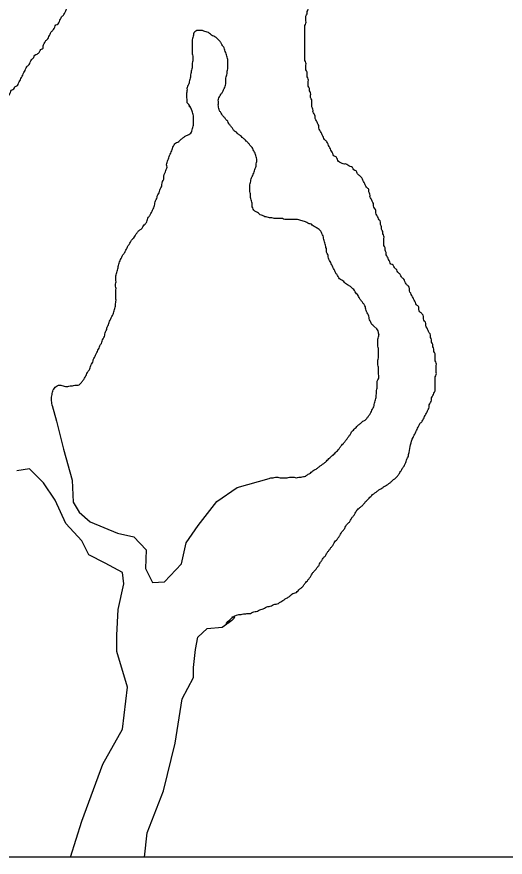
# Model space of a CAD drawing. Extents: x 813775 to 1157140, y 1757555 to 1979907.
# Drawn here: x 1039048 to 1040219, y 1798155 to 1800170 of the extents above; entities that cross this region are included whole.
import ezdxf

# ---------------------------------------------------------------- set-up
doc = ezdxf.new("R2010")
doc.units = 0
doc.layers.add('Level 9', color=7, linetype='Continuous')
doc.layers.add('R_Draft', color=7, linetype='Continuous')

msp = doc.modelspace()

# ---------------------------------------------------------------- linework, layer by layer
at = {"layer": 'Level 9'}
for points in [[(1039916.4, 1799407.9), (1039914.7, 1799417.3), (1039911.5, 1799421.4), (1039903.7, 1799428.3)], [(1039133.1, 1799237.6), (1039142.8, 1799200), (1039159.6, 1799133), (1039180.5, 1799059), (1039183.3, 1799006), (1039197.2, 1798982.3), (1039223.7, 1798958.6), (1039289.3, 1798932), (1039328.8, 1798922.7), (1039358.1, 1798892), (1039356.2, 1798846.9), (1039373, 1798813.4), (1039402.3, 1798814.8), (1039442.7, 1798858.1), (1039453.9, 1798908.3), (1039483.2, 1798950.2), (1039527.8, 1799007.4), (1039576.6, 1799040.9), (1039652.8, 1799063.2)], [(1039313, 1798562.4), (1039287.9, 1798648.1), (1039287.9, 1798687.1), (1039290.7, 1798748.5), (1039304.6, 1798809.9), (1039301.8, 1798837.8), (1039260, 1798860.2), (1039220.9, 1798879.7), (1039204.2, 1798913.2), (1039165.2, 1798955.1), (1039140, 1799010.9), (1039112.1, 1799052.7), (1039078.7, 1799086.2), (1039048, 1799081.5)], [(1039427.4, 1798428.4), (1039444.1, 1798534.3), (1039472, 1798586), (1039472, 1798609.7), (1039476.2, 1798652.9), (1039481.8, 1798682.3), (1039504.1, 1798703.2), (1039540.3, 1798706), (1039551.5, 1798714.3)], [(1039176.9, 1798154.8), (1039204.2, 1798241.4), (1039254.4, 1798378.2), (1039301.8, 1798461.9), (1039313, 1798562.4)], [(1039353.8, 1798154.8), (1039360.4, 1798213.5), (1039399.5, 1798314), (1039427.4, 1798428.4)]]:
    msp.add_lwpolyline(points, dxfattribs=at)
for points in [[(1039155.5, 1800169.9), (1039161.1, 1800175.5), (1039163.9, 1800181.1), (1039166.7, 1800186.7), (1039169.5, 1800192.3), (1039175.1, 1800197.9), (1039177.8, 1800203.4), (1039183.4, 1800209), (1039186.2, 1800214.6), (1039191.8, 1800220.2), (1039194.6, 1800225.8), (1039200.2, 1800231.3), (1039203, 1800236.9), (1039208.5, 1800239.7), (1039211.3, 1800245.3), (1039214.1, 1800250.9), (1039219.7, 1800256.5), (1039222.5, 1800262), (1039228.1, 1800267.6), (1039230.9, 1800273.2), (1039236.4, 1800276), (1039239.2, 1800281.6), (1039244.8, 1800287.2), (1039247.6, 1800292.7), (1039253.2, 1800298.3), (1039253.2, 1800303.9), (1039256, 1800309.5), (1039258.7, 1800315.1), (1039258.7, 1800320.7), (1039261.5, 1800326.2), (1039264.3, 1800331.8), (1039267.1, 1800337.4), (1039269.9, 1800343), (1039272.7, 1800348.6), (1039275.5, 1800354.1), (1039278.3, 1800359.7), (1039278.3, 1800365.3), (1039278.3, 1800370.9), (1039281.1, 1800376.5), (1039281.1, 1800382.1), (1039283.9, 1800387.6), (1039283.9, 1800393.2), (1039286.6, 1800398.8), (1039286.6, 1800404.4), (1039286.6, 1800410), (1039289.4, 1800415.5), (1039289.4, 1800421.1), (1039292.2, 1800426.7), (1039292.2, 1800432.3), (1039292.2, 1800437.9), (1039295, 1800443.5), (1039295, 1800449), (1039297.8, 1800454.6), (1039297.8, 1800460.2), (1039300.6, 1800465.8), (1039300.6, 1800471.4), (1039303.4, 1800476.9), (1039303.4, 1800482.5), (1039306.2, 1800488.1), (1039306.2, 1800493.7), (1039309, 1800499.3), (1039309, 1800504.9), (1039309, 1800510.4), (1039309, 1800516), (1039309, 1800521.6), (1039309, 1800527.2), (1039309, 1800532.8), (1039309, 1800538.3), (1039309, 1800543.9), (1039311.7, 1800549.5), (1039311.7, 1800555.1), (1039311.7, 1800560.7), (1039311.7, 1800566.3), (1039311.7, 1800571.8), (1039311.7, 1800577.4), (1039311.7, 1800583), (1039311.7, 1800588.6), (1039311.7, 1800594.2), (1039311.7, 1800599.7), (1039311.7, 1800605.3), (1039309, 1800610.9), (1039309, 1800616.5), (1039309, 1800622.1), (1039306.2, 1800627.7), (1039306.2, 1800633.2), (1039303.4, 1800638.8), (1039303.4, 1800644.4), (1039300.6, 1800650), (1039297.8, 1800655.6), (1039297.8, 1800661.1), (1039295, 1800666.7)], [(1039738.6, 1800132.4), (1039738.6, 1800138), (1039738.6, 1800143.6), (1039738.6, 1800149.1), (1039741.3, 1800154.7), (1039741.3, 1800160.3), (1039741.3, 1800165.9), (1039741.3, 1800171.5), (1039744.1, 1800177.1), (1039744.1, 1800182.6), (1039746.9, 1800188.2), (1039746.9, 1800193.8), (1039749.7, 1800199.4), (1039752.5, 1800205), (1039755.3, 1800210.5), (1039758.1, 1800216.1), (1039763.7, 1800218.9), (1039763.7, 1800224.5), (1039763.7, 1800230.1), (1039766.4, 1800235.7), (1039769.2, 1800241.2), (1039772, 1800246.8), (1039774.8, 1800252.4), (1039777.6, 1800258), (1039780.4, 1800263.6), (1039783.2, 1800269.2), (1039786, 1800274.7), (1039788.8, 1800280.3), (1039791.6, 1800285.9), (1039797.1, 1800291.5), (1039799.9, 1800297.1), (1039802.7, 1800302.6), (1039805.5, 1800308.2), (1039808.3, 1800313.8), (1039811.1, 1800319.4), (1039816.7, 1800322.2), (1039819.4, 1800327.8), (1039825, 1800330.6), (1039830.6, 1800333.3), (1039836.2, 1800336.1), (1039841.8, 1800336.1), (1039847.3, 1800336.1), (1039852.9, 1800336.1), (1039858.5, 1800336.1), (1039864.1, 1800333.3), (1039869.7, 1800333.3), (1039875.2, 1800333.3), (1039880.8, 1800333.3), (1039886.4, 1800333.3), (1039892, 1800336.1), (1039897.6, 1800336.1), (1039903.1, 1800338.9), (1039908.7, 1800341.7), (1039914.3, 1800344.5), (1039919.9, 1800347.3), (1039925.5, 1800352.9), (1039931, 1800355.7), (1039933.8, 1800361.3), (1039933.8, 1800366.8), (1039936.6, 1800372.4), (1039939.4, 1800378), (1039939.4, 1800383.6), (1039939.4, 1800389.2), (1039939.4, 1800394.7), (1039942.2, 1800400.3), (1039942.2, 1800405.9), (1039942.2, 1800411.5), (1039945, 1800417.1), (1039945, 1800422.7), (1039947.8, 1800428.2), (1039947.8, 1800433.8), (1039947.8, 1800439.4), (1039947.8, 1800445), (1039950.6, 1800450.6), (1039950.6, 1800456.1), (1039950.6, 1800461.7), (1039953.3, 1800467.3), (1039953.3, 1800472.9), (1039953.3, 1800478.5), (1039953.3, 1800484.1), (1039953.3, 1800489.6), (1039953.3, 1800495.2), (1039956.1, 1800500.8), (1039956.1, 1800506.4), (1039956.1, 1800512), (1039956.1, 1800517.5), (1039958.9, 1800523.1), (1039958.9, 1800528.7), (1039958.9, 1800534.3), (1039961.7, 1800539.9), (1039961.7, 1800545.5)], [(1038855.5, 1799728), (1038857, 1799729), (1038859.8, 1799734.6), (1038865.4, 1799740.1), (1038871, 1799742.9), (1038873.8, 1799748.5), (1038879.4, 1799751.3), (1038882.2, 1799756.9), (1038884.9, 1799762.5), (1038890.5, 1799768.1), (1038893.3, 1799773.6), (1038896.1, 1799779.2), (1038901.7, 1799782), (1038904.5, 1799787.6), (1038907.3, 1799793.2), (1038912.8, 1799798.8), (1038915.6, 1799804.3), (1038921.2, 1799809.9), (1038924, 1799815.5), (1038929.6, 1799821.1), (1038932.4, 1799826.7), (1038937.9, 1799832.2), (1038940.7, 1799837.8), (1038943.5, 1799843.4), (1038949.1, 1799849), (1038951.9, 1799854.6), (1038954.7, 1799860.2), (1038957.5, 1799865.7), (1038960.3, 1799871.3), (1038965.8, 1799876.9), (1038971.4, 1799882.5), (1038974.2, 1799888.1), (1038979.8, 1799893.6), (1038982.6, 1799899.2), (1038985.4, 1799904.8), (1038990.9, 1799907.6), (1038993.7, 1799913.2), (1038996.5, 1799918.8), (1038999.3, 1799924.3), (1038999.3, 1799929.9), (1039002.1, 1799935.5), (1039002.1, 1799941.1), (1039007.7, 1799943.9), (1039010.5, 1799949.5), (1039010.5, 1799955), (1039016.1, 1799957.8), (1039018.8, 1799963.4), (1039021.6, 1799969), (1039027.2, 1799971.8), (1039027.2, 1799977.4), (1039030, 1799983), (1039032.8, 1799988.5), (1039035.6, 1799994.1), (1039041.2, 1799996.9), (1039043.9, 1800002.5), (1039049.5, 1800005.3), (1039052.3, 1800010.9), (1039055.1, 1800016.4), (1039057.9, 1800022), (1039060.7, 1800027.6), (1039063.5, 1800033.2), (1039066.3, 1800038.8), (1039069.1, 1800044.4), (1039071.8, 1800049.9), (1039077.4, 1800055.5), (1039080.2, 1800061.1), (1039083, 1800066.7), (1039088.6, 1800072.3), (1039091.4, 1800077.8), (1039097, 1800080.6), (1039102.5, 1800086.2), (1039105.3, 1800091.8), (1039110.9, 1800094.6), (1039110.9, 1800100.2), (1039113.7, 1800105.8), (1039116.5, 1800111.3), (1039122.1, 1800116.9), (1039124.8, 1800122.5), (1039127.6, 1800128.1), (1039130.4, 1800133.7), (1039136, 1800139.2), (1039138.8, 1800144.8), (1039141.6, 1800150.4), (1039147.2, 1800153.2), (1039150, 1800158.8), (1039152.7, 1800164.4), (1039155.5, 1800169.9)], [(1039616.4, 1799795.4), (1039617.8, 1799800.9), (1039619.2, 1799806.5), (1039621.9, 1799812.1), (1039621.9, 1799817.7), (1039623.3, 1799823.3), (1039623.3, 1799828.8), (1039621.9, 1799834.4), (1039620.5, 1799840), (1039617.8, 1799845.6), (1039615, 1799851.2), (1039612.2, 1799856.8), (1039608, 1799860.9), (1039603.8, 1799866.5), (1039598.2, 1799872.1), (1039594, 1799876.3), (1039588.5, 1799880.5), (1039584.3, 1799884.7), (1039578.7, 1799888.8), (1039574.5, 1799893), (1039568.9, 1799897.2), (1039564.8, 1799902.8), (1039560.6, 1799908.4), (1039556.4, 1799914), (1039553.6, 1799919.5), (1039549.4, 1799923.7), (1039545.2, 1799929.3), (1039541, 1799933.5), (1039538.3, 1799939.1), (1039534.1, 1799944.7), (1039532.7, 1799950.2), (1039531.3, 1799955.8), (1039531.3, 1799961.4), (1039531.3, 1799967), (1039531.3, 1799972.6), (1039534.1, 1799978.2), (1039536.9, 1799983.7), (1039541, 1799989.3), (1039543.8, 1799994.9), (1039546.6, 1800000.5), (1039548, 1800006.1), (1039549.4, 1800011.6), (1039549.4, 1800017.2), (1039549.4, 1800022.8), (1039550.8, 1800028.4), (1039552.2, 1800034), (1039552.2, 1800039.6), (1039553.6, 1800045.1), (1039553.6, 1800050.7), (1039553.6, 1800056.3), (1039553.6, 1800061.9), (1039553.6, 1800067.5), (1039552.2, 1800073), (1039550.8, 1800078.6), (1039549.4, 1800084.2), (1039546.6, 1800089.8), (1039545.2, 1800095.4), (1039541, 1800101), (1039538.3, 1800106.5), (1039534.1, 1800112.1), (1039529.9, 1800116.3), (1039525.7, 1800120.5), (1039520.1, 1800123.3), (1039514.5, 1800126.1), (1039510.4, 1800130.3), (1039504.8, 1800133.1), (1039499.2, 1800134.4), (1039493.6, 1800137.2), (1039488, 1800137.2), (1039482.5, 1800137.2), (1039476.9, 1800135.8), (1039472.7, 1800131.7), (1039471.3, 1800126.1), (1039469.9, 1800120.5), (1039468.5, 1800114.9), (1039468.5, 1800109.3), (1039468.5, 1800103.7), (1039468.5, 1800098.2), (1039468.5, 1800092.6), (1039468.5, 1800087), (1039468.5, 1800081.4), (1039469.9, 1800075.8), (1039469.9, 1800070.3), (1039469.9, 1800064.7), (1039468.5, 1800059.1), (1039468.5, 1800053.5), (1039468.5, 1800047.9), (1039467.1, 1800042.3), (1039465.7, 1800036.8), (1039464.3, 1800031.2), (1039464.3, 1800025.6)], [(1039925.5, 1799655.1), (1039922.7, 1799660.7), (1039922.7, 1799666.3), (1039919.9, 1799671.9), (1039919.9, 1799677.5), (1039917.1, 1799683.1), (1039914.3, 1799688.6), (1039911.5, 1799694.2), (1039908.7, 1799699.8), (1039908.7, 1799705.4), (1039905.9, 1799711), (1039903.1, 1799716.5), (1039903.1, 1799722.1), (1039900.3, 1799727.7), (1039897.6, 1799733.3), (1039894.8, 1799738.9), (1039894.8, 1799744.5), (1039892, 1799750), (1039892, 1799755.6), (1039886.4, 1799761.2), (1039883.6, 1799766.8), (1039880.8, 1799772.4), (1039878, 1799777.9), (1039875.2, 1799783.5), (1039869.7, 1799789.1), (1039864.1, 1799794.7), (1039861.3, 1799800.3), (1039855.7, 1799803.1), (1039852.9, 1799808.6), (1039847.3, 1799811.4), (1039841.8, 1799814.2), (1039836.2, 1799817), (1039830.6, 1799817), (1039825, 1799819.8), (1039819.4, 1799822.6), (1039816.7, 1799828.2), (1039813.9, 1799833.8), (1039808.3, 1799836.6), (1039805.5, 1799842.1), (1039802.7, 1799847.7), (1039799.9, 1799853.3), (1039797.1, 1799858.9), (1039794.3, 1799864.5), (1039791.6, 1799870), (1039786, 1799875.6), (1039783.2, 1799881.2), (1039780.4, 1799886.8), (1039777.6, 1799892.4), (1039774.8, 1799898), (1039772, 1799903.5), (1039772, 1799909.1), (1039769.2, 1799914.7), (1039766.4, 1799920.3), (1039763.7, 1799925.9), (1039763.7, 1799931.4), (1039760.9, 1799937), (1039758.1, 1799942.6), (1039758.1, 1799948.2), (1039755.3, 1799953.8), (1039755.3, 1799959.4), (1039755.3, 1799964.9), (1039755.3, 1799970.5), (1039752.5, 1799976.1), (1039752.5, 1799981.7), (1039752.5, 1799987.3), (1039749.7, 1799992.8), (1039749.7, 1799998.4), (1039746.9, 1800004), (1039746.9, 1800009.6), (1039746.9, 1800015.2), (1039746.9, 1800020.8), (1039744.1, 1800026.3), (1039744.1, 1800031.9), (1039744.1, 1800037.5), (1039741.3, 1800043.1), (1039741.3, 1800048.7), (1039741.3, 1800054.2), (1039741.3, 1800059.8), (1039738.6, 1800065.4), (1039738.6, 1800071), (1039738.6, 1800076.6), (1039738.6, 1800082.2), (1039738.6, 1800087.7), (1039738.6, 1800093.3), (1039738.6, 1800098.9), (1039738.6, 1800104.5), (1039738.6, 1800110.1), (1039738.6, 1800115.6), (1039738.6, 1800121.2), (1039738.6, 1800126.8), (1039738.6, 1800132.4)], [(1039464.3, 1800025.6), (1039462.9, 1800020), (1039461.5, 1800014.4), (1039460.1, 1800008.9), (1039457.4, 1800003.3), (1039456, 1799997.7), (1039456, 1799992.1), (1039454.6, 1799986.5), (1039454.6, 1799980.9), (1039454.6, 1799975.4), (1039456, 1799969.8), (1039456, 1799964.2), (1039460.1, 1799960), (1039461.5, 1799954.4)], [(1039370.9, 1799700.9), (1039373.7, 1799706.5), (1039376.5, 1799712), (1039377.9, 1799717.6), (1039379.3, 1799723.2), (1039380.6, 1799728.8), (1039383.4, 1799734.4), (1039384.8, 1799739.9), (1039387.6, 1799745.5), (1039390.4, 1799751.1), (1039391.8, 1799756.7), (1039394.6, 1799762.3), (1039396, 1799767.9), (1039397.4, 1799774.8), (1039400.2, 1799780.4), (1039400.2, 1799784.6), (1039401.6, 1799791.6), (1039404.4, 1799798.6), (1039405.8, 1799804.1), (1039408.5, 1799809.7), (1039407.1, 1799815.3), (1039408.5, 1799820.9), (1039409.9, 1799826.5), (1039412.7, 1799832), (1039414.1, 1799837.6), (1039416.9, 1799843.2), (1039419.7, 1799848.8), (1039421.1, 1799854.4), (1039423.9, 1799860), (1039426.7, 1799865.5), (1039430.9, 1799868.3), (1039436.4, 1799871.1), (1039440.6, 1799875.3), (1039446.2, 1799879.5), (1039451.8, 1799883.7), (1039457.4, 1799886.5), (1039462.9, 1799889.3), (1039467.1, 1799893.4), (1039468.5, 1799899), (1039469.9, 1799904.6), (1039471.3, 1799910.2), (1039471.3, 1799915.8), (1039471.3, 1799921.4), (1039471.3, 1799926.9), (1039471.3, 1799932.5), (1039469.9, 1799938.1), (1039468.5, 1799943.7), (1039460.1, 1799960)], [(1039903.7, 1799428.3), (1039899.5, 1799432.5), (1039896.7, 1799438.1), (1039893.9, 1799443.7), (1039892.5, 1799449.3), (1039891.1, 1799454.9), (1039888.3, 1799460.4), (1039885.6, 1799466), (1039884.2, 1799471.6), (1039882.8, 1799477.2), (1039878.6, 1799482.8), (1039874.4, 1799488.4), (1039870.2, 1799493.9), (1039867.4, 1799499.5), (1039864.6, 1799503.7), (1039860.5, 1799507.9), (1039857.7, 1799513.5), (1039853.5, 1799517.7), (1039849.3, 1799521.8), (1039843.7, 1799526), (1039838.1, 1799528.8), (1039834, 1799533), (1039829.8, 1799537.2), (1039824.2, 1799540), (1039820, 1799544.2), (1039817.2, 1799549.8), (1039813, 1799555.3), (1039810.2, 1799560.9), (1039807.5, 1799566.5), (1039804.7, 1799572.1), (1039801.9, 1799577.7), (1039799.1, 1799583.2), (1039796.3, 1799588.8), (1039794.9, 1799594.4), (1039793.5, 1799600), (1039790.7, 1799605.6), (1039790.7, 1799611.2), (1039789.3, 1799616.7), (1039787.9, 1799622.3), (1039786.5, 1799627.9), (1039785.1, 1799633.5), (1039783.7, 1799639.1), (1039782.3, 1799644.6), (1039779.6, 1799650.2), (1039776.8, 1799655.8), (1039772.6, 1799660), (1039768.4, 1799662.8), (1039764.2, 1799665.6), (1039758.6, 1799668.4), (1039754.4, 1799672.6), (1039748.9, 1799673.9), (1039743.3, 1799676.7), (1039737.7, 1799679.5), (1039732.1, 1799680.9), (1039726.6, 1799682.3), (1039721, 1799683.7), (1039715.4, 1799683.7), (1039709.8, 1799683.7), (1039704.2, 1799683.7), (1039698.7, 1799683.7), (1039693.1, 1799683.7), (1039687.5, 1799685.1), (1039681.9, 1799686.5), (1039676.3, 1799686.5), (1039670.8, 1799686.5), (1039665.2, 1799686.5), (1039659.6, 1799687.9), (1039654, 1799687.9), (1039648.4, 1799689.3), (1039642.9, 1799690.7), (1039637.3, 1799693.5), (1039631.7, 1799694.9), (1039627.5, 1799699.1), (1039621.9, 1799701.9), (1039616.4, 1799706), (1039613.6, 1799711.6), (1039612.2, 1799717.2), (1039612.2, 1799722.8), (1039610.8, 1799728.4), (1039609.4, 1799734), (1039608, 1799739.5), (1039608, 1799745.1), (1039606.6, 1799750.7), (1039606.6, 1799756.3), (1039606.6, 1799761.9), (1039606.6, 1799767.4), (1039608, 1799773), (1039609.4, 1799778.6), (1039610.8, 1799784.2), (1039613.6, 1799789.8), (1039616.4, 1799795.4)], [(1039133.1, 1799237.6), (1039132.4, 1799264.1), (1039133.8, 1799269.7), (1039135.2, 1799275.3), (1039138, 1799279.4), (1039142.1, 1799283.6), (1039147.7, 1799286.4), (1039153.3, 1799286.4), (1039158.9, 1799285), (1039164.5, 1799283.6), (1039170, 1799283.6), (1039175.6, 1799285), (1039181.2, 1799285), (1039186.8, 1799286.4), (1039192.4, 1799286.4), (1039197.9, 1799287.8), (1039202.1, 1799292), (1039206.3, 1799297.6), (1039210.5, 1799303.2), (1039213.3, 1799308.7), (1039216.1, 1799314.3), (1039218.9, 1799319.9), (1039223, 1799325.5), (1039224.4, 1799331.1), (1039227.2, 1799336.7), (1039230, 1799342.2), (1039231.4, 1799347.8), (1039234.2, 1799353.4), (1039237, 1799359), (1039239.8, 1799364.6), (1039242.6, 1799370.2), (1039245.4, 1799375.7), (1039246.7, 1799381.3), (1039250.9, 1799386.9), (1039252.3, 1799392.5), (1039255.1, 1799398.1), (1039257.9, 1799403.6), (1039259.3, 1799409.2), (1039260.7, 1799414.8), (1039263.5, 1799420.4), (1039264.9, 1799426), (1039267.7, 1799431.6), (1039269.1, 1799437.1), (1039271.9, 1799442.7), (1039274.6, 1799448.3), (1039277.4, 1799453.9), (1039280.2, 1799459.5), (1039281.6, 1799465), (1039283, 1799470.6), (1039284.4, 1799476.2), (1039284.4, 1799481.8), (1039285.8, 1799487.4), (1039285.8, 1799493), (1039285.8, 1799498.5), (1039285.8, 1799504.1), (1039285.8, 1799509.7), (1039285.8, 1799515.3), (1039285.8, 1799520.9), (1039284.4, 1799526.4), (1039285.8, 1799532), (1039285.8, 1799537.6), (1039285.8, 1799543.2), (1039285.8, 1799548.8), (1039287.2, 1799554.4), (1039288.6, 1799559.9), (1039290, 1799565.5), (1039291.4, 1799571.1), (1039292.8, 1799576.7), (1039294.2, 1799582.3), (1039297, 1799587.8), (1039299.7, 1799593.4), (1039302.5, 1799599), (1039306.7, 1799604.6), (1039309.5, 1799610.2), (1039312.3, 1799615.8), (1039315.1, 1799621.3), (1039319.3, 1799626.9), (1039322.1, 1799632.5), (1039326.3, 1799638.1), (1039330.4, 1799642.3), (1039333.2, 1799647.8), (1039337.4, 1799653.4), (1039343, 1799659), (1039348.6, 1799663.2), (1039351.4, 1799668.8), (1039355.5, 1799673), (1039359.7, 1799678.5), (1039361.1, 1799684.1), (1039363.9, 1799689.7), (1039368.1, 1799695.3), (1039370.9, 1799700.9)], [(1039988.7, 1799125.4), (1039998, 1799161.2), (1040000.8, 1799166.7), (1040003.6, 1799172.3), (1040006.4, 1799177.9), (1040009.1, 1799183.5), (1040011.9, 1799189.1), (1040014.7, 1799194.6), (1040020.3, 1799200.2), (1040023.1, 1799205.8), (1040025.9, 1799211.4), (1040028.7, 1799217), (1040031.5, 1799222.6), (1040034.2, 1799228.1), (1040037, 1799233.7), (1040037, 1799239.3), (1040039.8, 1799244.9), (1040042.6, 1799250.5), (1040042.6, 1799256), (1040045.4, 1799261.6), (1040048.2, 1799267.2), (1040051, 1799272.8), (1040051, 1799278.4), (1040051, 1799284), (1040051, 1799289.5), (1040051, 1799295.1), (1040051, 1799300.7), (1040051, 1799306.3), (1040053.8, 1799311.9), (1040053.8, 1799317.4), (1040053.8, 1799323), (1040053.8, 1799328.6), (1040053.8, 1799334.2), (1040053.8, 1799339.8), (1040051, 1799345.4), (1040051, 1799350.9), (1040051, 1799356.5), (1040051, 1799362.1), (1040048.2, 1799367.7), (1040048.2, 1799373.3), (1040045.4, 1799378.8), (1040045.4, 1799384.4), (1040042.6, 1799390), (1040042.6, 1799395.6), (1040039.8, 1799401.2), (1040039.8, 1799406.8), (1040037, 1799412.3), (1040034.2, 1799417.9), (1040031.5, 1799423.5), (1040028.7, 1799429.1), (1040028.7, 1799434.7), (1040025.9, 1799440.2), (1040023.1, 1799445.8), (1040023.1, 1799451.4), (1040020.3, 1799457), (1040014.7, 1799462.6), (1040011.9, 1799468.2), (1040011.9, 1799473.7), (1040006.4, 1799479.3), (1040003.6, 1799484.9), (1040000.8, 1799490.5), (1039998, 1799496.1), (1039995.2, 1799501.6), (1039992.4, 1799507.2), (1039989.6, 1799512.8), (1039989.6, 1799518.4), (1039986.8, 1799524), (1039981.2, 1799529.6), (1039978.5, 1799535.1), (1039975.7, 1799540.7), (1039970.1, 1799546.3), (1039967.3, 1799551.9), (1039961.7, 1799557.5), (1039958.9, 1799563), (1039953.3, 1799568.6), (1039950.6, 1799574.2), (1039945, 1799577), (1039942.2, 1799582.6), (1039939.4, 1799588.2), (1039936.6, 1799593.7), (1039933.8, 1799599.3), (1039933.8, 1799604.9), (1039931, 1799610.5), (1039931, 1799616.1), (1039928.2, 1799621.7), (1039928.2, 1799627.2), (1039928.2, 1799632.8), (1039928.2, 1799638.4), (1039928.2, 1799644), (1039925.5, 1799649.6), (1039925.5, 1799655.1)], [(1039652.8, 1799063.2), (1039657, 1799064.6), (1039662.5, 1799064.6), (1039668.1, 1799066), (1039673.7, 1799066), (1039679.3, 1799064.6), (1039684.8, 1799064.6), (1039690.4, 1799064.6), (1039696, 1799064.6), (1039701.6, 1799066), (1039707.2, 1799066), (1039712.7, 1799066), (1039718.3, 1799064.6), (1039723.9, 1799066), (1039729.5, 1799066), (1039735.1, 1799067.4), (1039740.6, 1799068.8), (1039746.2, 1799073), (1039751.8, 1799075.8), (1039756, 1799080), (1039760.2, 1799082.7), (1039765.7, 1799085.5), (1039771.3, 1799089.7), (1039776.9, 1799093.9), (1039782.5, 1799098.1), (1039788.1, 1799102.3), (1039792.2, 1799106.5), (1039796.4, 1799110.7), (1039800.6, 1799114.8), (1039806.2, 1799119), (1039810.4, 1799123.2), (1039814.6, 1799127.4), (1039818.7, 1799131.6), (1039822.9, 1799137.2), (1039827.1, 1799142.8), (1039831.3, 1799146.9), (1039835.5, 1799152.5), (1039839.7, 1799158.1), (1039843.9, 1799163.7), (1039848, 1799169.3), (1039850.8, 1799174.8), (1039855, 1799179), (1039859.2, 1799183.2), (1039863.4, 1799187.4), (1039867.6, 1799191.6), (1039873.1, 1799195.8), (1039877.3, 1799200), (1039882.9, 1799202.8), (1039887.1, 1799206.9), (1039891.3, 1799212.5), (1039895.5, 1799218.1), (1039898.2, 1799223.7), (1039901, 1799229.3), (1039903.8, 1799234.9), (1039905.2, 1799240.4), (1039906.6, 1799246), (1039908, 1799251.6), (1039909.4, 1799257.2), (1039909.4, 1799262.8), (1039910.8, 1799268.3), (1039910.8, 1799273.9), (1039912.2, 1799279.5), (1039912.2, 1799285.1), (1039912.2, 1799290.7), (1039912.2, 1799296.3), (1039915, 1799301.8), (1039916.4, 1799307.4), (1039915, 1799313), (1039915, 1799318.6), (1039915, 1799324.2), (1039915, 1799329.7), (1039913.6, 1799335.3), (1039913.6, 1799340.9), (1039913.6, 1799346.5), (1039915, 1799352.1), (1039915, 1799357.7), (1039915, 1799363.2), (1039915, 1799368.8), (1039915, 1799374.4), (1039913.6, 1799380), (1039913.6, 1799385.6), (1039913.6, 1799391.1), (1039913.6, 1799396.7), (1039915, 1799402.3), (1039916.4, 1799407.9), (1039916.5, 1799409.4)], [(1039979.1, 1799098.1), (1039981.9, 1799103.7), (1039983.3, 1799109.3), (1039986.1, 1799114.8), (1039987.5, 1799120.4), (1039988.7, 1799125.4)], [(1039563.5, 1798731.1), (1039569.1, 1798731.1), (1039551.5, 1798714.3), (1039580.2, 1798736.7), (1039585.8, 1798736.7), (1039591.4, 1798738.1), (1039597, 1798738.1), (1039602.6, 1798739.5), (1039608.1, 1798739.5), (1039613.7, 1798742.3), (1039619.3, 1798743.7), (1039624.9, 1798745), (1039630.5, 1798747.8), (1039636, 1798749.2), (1039641.6, 1798752), (1039647.2, 1798754.8), (1039652.8, 1798756.2), (1039658.3, 1798757.6), (1039663.9, 1798760.4), (1039669.5, 1798761.8), (1039675.1, 1798763.2), (1039680.7, 1798767.4), (1039686.2, 1798770.2), (1039691.8, 1798774.4), (1039697.4, 1798777.1), (1039703, 1798781.3), (1039707.2, 1798785.5), (1039712.7, 1798788.3), (1039718.3, 1798789.7), (1039722.5, 1798793.9), (1039726.7, 1798798.1), (1039732.3, 1798802.3), (1039736.5, 1798807.8), (1039740.6, 1798813.4), (1039744.8, 1798817.6), (1039749, 1798823.2), (1039753.2, 1798828.8), (1039756, 1798834.4), (1039760.2, 1798839.9), (1039764.4, 1798844.1), (1039768.5, 1798849.7), (1039772.7, 1798855.3), (1039775.5, 1798860.9), (1039779.7, 1798866.5), (1039782.5, 1798872), (1039788.1, 1798877.6), (1039790.9, 1798883.2), (1039795, 1798888.8), (1039799.2, 1798894.4), (1039803.4, 1798899.9), (1039807.6, 1798905.5), (1039810.4, 1798911.1), (1039814.6, 1798915.3), (1039818.7, 1798920.9), (1039822.9, 1798926.5), (1039825.7, 1798932), (1039829.9, 1798937.6), (1039834.1, 1798943.2), (1039836.9, 1798948.8), (1039841.1, 1798954.4), (1039846.6, 1798959.9), (1039849.4, 1798965.5), (1039853.6, 1798971.1), (1039857.8, 1798976.7), (1039860.6, 1798982.3), (1039864.8, 1798987.9), (1039869, 1798992), (1039874.5, 1798996.2), (1039880.1, 1799001.8), (1039884.3, 1799007.4), (1039888.5, 1799011.6), (1039892.7, 1799015.8), (1039896.9, 1799020), (1039901, 1799024.1), (1039906.6, 1799028.3), (1039912.2, 1799032.5), (1039917.8, 1799036.7), (1039923.4, 1799039.5), (1039928.9, 1799043.7), (1039934.5, 1799046.5), (1039940.1, 1799050.7), (1039945.7, 1799054.8), (1039949.9, 1799059), (1039955.4, 1799063.2), (1039959.6, 1799067.4), (1039963.8, 1799073), (1039966.6, 1799077.2), (1039969.4, 1799081.4), (1039972.2, 1799086.9), (1039976.4, 1799092.5), (1039979.1, 1799098.1)]]:
    msp.add_spline(points, degree=3, dxfattribs=at)
at = {"layer": 'R_Draft'}
msp.add_lwpolyline([(912532, 1880709.1), (1062535.4, 1880709.1), (1062535.4, 1798154.8), (912532, 1798154.8)], close=True, dxfattribs=at)

doc.saveas('drawing.dxf')
